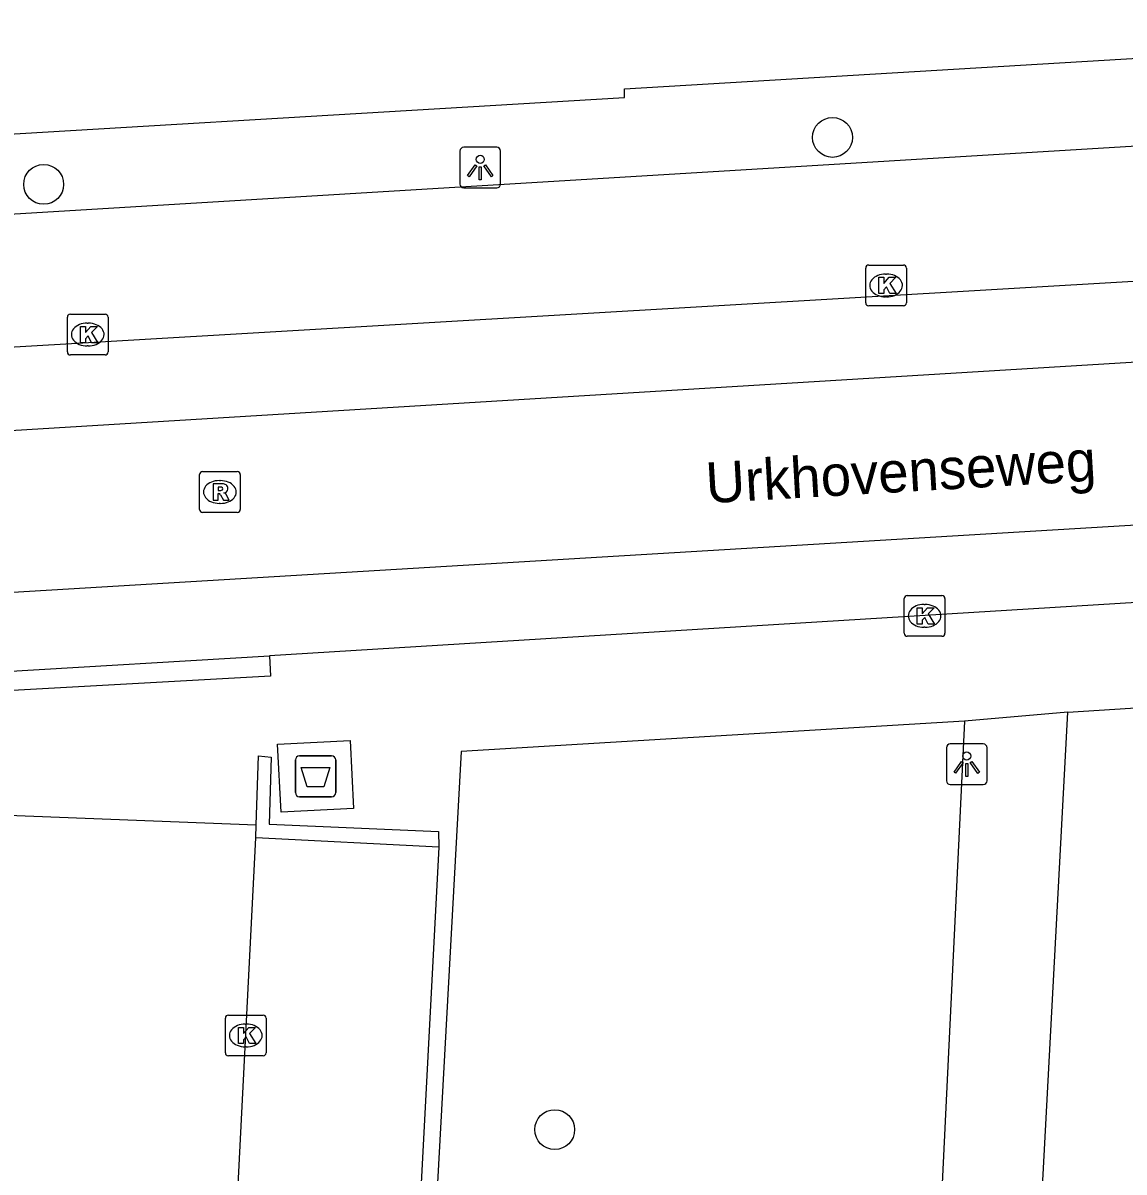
# Model space of a CAD drawing. Extents: x 162990 to 165007, y 383433 to 384336.
# Drawn here: x 164565.85 to 164592.86, y 384037.09 to 384065.27 of the extents above; entities that cross this region are included whole.
import ezdxf

# ---------------------------------------------------------------- set-up
doc = ezdxf.new("R2010")
doc.units = 0
for name, color, linetype in [('IMGEO_Afval_apart_plaats', 7, 'Continuous'), ('IMGEO_Boom', 7, 'Continuous'), ('IMGEO_Kolk', 7, 'Continuous'), ('IMGEO_Lichtpunt', 7, 'Continuous'), ('IMGEO_Muur', 7, 'Continuous'), ('IMGEO_Openbare_ruimte_label', 7, 'Continuous'), ('IMGEO_Rijbaan_lokaal_gesloten', 7, 'Continuous'), ('IMGEO_Rijbaan_lokaal_open', 7, 'Continuous'), ('IMGEO_Rioolput', 7, 'Continuous'), ('IMGEO_Voetpad_gesloten', 7, 'Continuous'), ('IMGEO_Voetpad_open', 7, 'Continuous')]:
    doc.layers.add(name, color=color, linetype=linetype)

msp = doc.modelspace()

# ---------------------------------------------------------------- linework, layer by layer
at = {"layer": 'IMGEO_Afval_apart_plaats'}
for p, q in [((164572.629, 384047.293), (164573.419, 384047.293)), ((164573.419, 384047.293), (164572.629, 384047.293)), ((164572.529, 384046.393), (164572.529, 384047.193)), ((164572.529, 384047.193), (164572.529, 384046.393)), ((164573.519, 384047.193), (164573.519, 384046.393)), ((164573.519, 384046.393), (164573.519, 384047.193)), ((164573.419, 384046.293), (164572.629, 384046.293)), ((164572.629, 384046.293), (164573.419, 384046.293))]:
    msp.add_line(p, q, dxfattribs=at)
msp.add_lwpolyline([(164572.672, 384047.007), (164573.376, 384047.007), (164573.227, 384046.537), (164572.821, 384046.537), (164572.672, 384047.007)], dxfattribs=at)
for centre, start, end in [((164572.629, 384047.193), 90, 180), ((164572.629, 384047.193), 90, 180), ((164573.419, 384047.193), 0, 90), ((164573.419, 384047.193), 360, 90), ((164572.629, 384046.393), 180, 270), ((164572.629, 384046.393), 180, 270), ((164573.419, 384046.393), 270, 0), ((164573.419, 384046.393), 270, 0)]:
    msp.add_arc(centre, 0.1, start, end, dxfattribs=at)
at = {"layer": 'IMGEO_Boom'}
for centre in [(164585.705, 384062.461), (164566.355, 384061.309), (164578.891, 384038.129)]:
    msp.add_circle(centre, 0.489, dxfattribs=at)
at = {"layer": 'IMGEO_Kolk'}
for p, q in [((164586.519, 384058.404), (164586.519, 384059.256)), ((164586.594, 384059.33), (164587.446, 384059.33)), ((164587.52, 384059.256), (164587.52, 384058.404)), ((164587.007, 384059.11), (164587.032, 384059.11)), ((164587.446, 384058.33), (164586.594, 384058.33)), ((164587.03, 384058.55), (164587.005, 384058.55)), ((164566.936, 384057.201), (164566.936, 384058.053)), ((164567.011, 384058.127), (164567.863, 384058.127)), ((164567.937, 384058.053), (164567.937, 384057.201)), ((164567.424, 384057.907), (164567.449, 384057.907)), ((164567.447, 384057.347), (164567.422, 384057.347)), ((164567.863, 384057.127), (164567.011, 384057.127)), ((164587.462, 384050.301), (164587.462, 384051.153)), ((164587.537, 384051.227), (164588.389, 384051.227)), ((164587.95, 384051.007), (164587.975, 384051.007)), ((164588.463, 384051.153), (164588.463, 384050.301)), ((164587.973, 384050.447), (164587.948, 384050.447)), ((164588.389, 384050.227), (164587.537, 384050.227)), ((164570.812, 384040.011), (164570.812, 384040.863)), ((164570.887, 384040.937), (164571.739, 384040.937)), ((164571.813, 384040.863), (164571.813, 384040.011)), ((164571.3, 384040.717), (164571.325, 384040.717)), ((164571.323, 384040.157), (164571.298, 384040.157)), ((164571.739, 384039.937), (164570.887, 384039.937))]:
    msp.add_line(p, q, dxfattribs=at)
for points in [[(164586.519, 384058.404), (164586.519, 384059.256)], [(164586.594, 384059.33), (164587.446, 384059.33)], [(164587.52, 384059.256), (164587.52, 384058.404)], [(164586.84, 384059.03), (164586.963, 384059.03), (164586.963, 384058.879), (164587.093, 384059.03), (164587.257, 384059.03), (164587.111, 384058.879), (164587.264, 384058.63), (164587.112, 384058.63), (164587.027, 384058.794), (164586.963, 384058.727), (164586.963, 384058.63), (164586.84, 384058.63), (164586.84, 384059.03)], [(164587.446, 384058.33), (164586.594, 384058.33)], [(164566.936, 384057.201), (164566.936, 384058.053)], [(164567.011, 384058.127), (164567.863, 384058.127)], [(164567.937, 384058.053), (164567.937, 384057.201)], [(164567.257, 384057.827), (164567.38, 384057.827), (164567.38, 384057.676), (164567.51, 384057.827), (164567.674, 384057.827), (164567.528, 384057.676), (164567.681, 384057.427), (164567.529, 384057.427), (164567.444, 384057.591), (164567.38, 384057.524), (164567.38, 384057.427), (164567.257, 384057.427), (164567.257, 384057.827)], [(164567.863, 384057.127), (164567.011, 384057.127)], [(164587.462, 384050.301), (164587.462, 384051.153)], [(164587.537, 384051.227), (164588.389, 384051.227)], [(164588.463, 384051.153), (164588.463, 384050.301)], [(164587.783, 384050.927), (164587.906, 384050.927), (164587.906, 384050.776), (164588.036, 384050.927), (164588.2, 384050.927), (164588.054, 384050.776), (164588.207, 384050.527), (164588.055, 384050.527), (164587.97, 384050.691), (164587.906, 384050.624), (164587.906, 384050.527), (164587.783, 384050.527), (164587.783, 384050.927)], [(164588.389, 384050.227), (164587.537, 384050.227)], [(164570.812, 384040.011), (164570.812, 384040.863)], [(164570.887, 384040.937), (164571.739, 384040.937)], [(164571.813, 384040.863), (164571.813, 384040.011)], [(164571.133, 384040.637), (164571.256, 384040.637), (164571.256, 384040.486), (164571.386, 384040.637), (164571.55, 384040.637), (164571.404, 384040.486), (164571.557, 384040.237), (164571.405, 384040.237), (164571.32, 384040.401), (164571.256, 384040.334), (164571.256, 384040.237), (164571.133, 384040.237), (164571.133, 384040.637)], [(164571.739, 384039.937), (164570.887, 384039.937)]]:
    msp.add_lwpolyline(points, dxfattribs=at)
for centre, start, end in [((164586.596, 384059.254), 91.552, 178.448), ((164586.596, 384059.254), 91.552, 178.448), ((164587.444, 384059.254), 1.552, 88.448), ((164587.444, 384059.254), 1.552, 88.448), ((164586.596, 384058.406), 181.552, 268.448), ((164586.596, 384058.406), 181.552, 268.448), ((164587.444, 384058.406), 271.552, 358.448), ((164587.444, 384058.406), 271.552, 358.448), ((164567.013, 384058.051), 91.552, 178.448), ((164567.013, 384058.051), 91.552, 178.448), ((164567.861, 384058.051), 1.552, 88.448), ((164567.861, 384058.051), 1.552, 88.448), ((164567.013, 384057.203), 181.552, 268.448), ((164567.013, 384057.203), 181.552, 268.448), ((164567.861, 384057.203), 271.552, 358.448), ((164567.861, 384057.203), 271.552, 358.448), ((164587.539, 384051.151), 91.552, 178.448), ((164587.539, 384051.151), 91.552, 178.448), ((164588.387, 384051.151), 1.552, 88.448), ((164588.387, 384051.151), 1.552, 88.448), ((164587.539, 384050.303), 181.552, 268.448), ((164587.539, 384050.303), 181.552, 268.448), ((164588.387, 384050.303), 271.552, 358.448), ((164588.387, 384050.303), 271.552, 358.448), ((164570.889, 384040.861), 91.552, 178.448), ((164570.889, 384040.861), 91.552, 178.448), ((164571.737, 384040.861), 1.552, 88.448), ((164571.737, 384040.861), 1.552, 88.448), ((164570.889, 384040.013), 181.552, 268.448), ((164570.889, 384040.013), 181.552, 268.448), ((164571.737, 384040.013), 271.552, 358.448), ((164571.737, 384040.013), 271.552, 358.448)]:
    msp.add_arc(centre, 0.0765, start, end, dxfattribs=at)
for centre, major_axis, ratio, start_param, end_param in [((164587.006, 384058.83), (-0.387, 0.002), 0.722429, 4.712389, 7.853982), ((164587.031, 384058.83), (-0.39, 0.002), 0.717154, 1.570796, 4.712389), ((164567.423, 384057.627), (-0.387, 0.002), 0.722429, 4.712389, 7.853982), ((164567.448, 384057.627), (-0.39, 0.002), 0.717154, 1.570796, 4.712389), ((164587.949, 384050.727), (-0.387, 0.002), 0.722429, 4.712389, 7.853982), ((164587.974, 384050.727), (-0.39, 0.002), 0.717154, 1.570796, 4.712389), ((164571.299, 384040.437), (-0.387, 0.002), 0.722429, 4.712389, 7.853982), ((164571.324, 384040.437), (-0.39, 0.002), 0.717154, 1.570796, 4.712389)]:
    msp.add_ellipse(centre, major_axis=major_axis, ratio=ratio, start_param=start_param, end_param=end_param, dxfattribs=at)
at = {"layer": 'IMGEO_Lichtpunt'}
for p, q in [((164576.565, 384062.124), (164576.565, 384061.317)), ((164576.565, 384062.124), (164576.565, 384061.317)), ((164577.467, 384062.219), (164576.659, 384062.219)), ((164577.467, 384062.219), (164576.659, 384062.219)), ((164577.561, 384061.317), (164577.561, 384062.124)), ((164577.561, 384061.317), (164577.561, 384062.124)), ((164576.659, 384061.223), (164577.467, 384061.223)), ((164576.659, 384061.223), (164577.467, 384061.223)), ((164589.401, 384047.588), (164588.593, 384047.588)), ((164589.401, 384047.588), (164588.593, 384047.588)), ((164588.499, 384047.493), (164588.499, 384046.686)), ((164588.499, 384047.493), (164588.499, 384046.686)), ((164589.495, 384046.686), (164589.495, 384047.493)), ((164589.495, 384046.686), (164589.495, 384047.493)), ((164588.593, 384046.592), (164589.401, 384046.592)), ((164588.593, 384046.592), (164589.401, 384046.592))]:
    msp.add_line(p, q, dxfattribs=at)
for points in [[(164576.939, 384061.788), (164576.978, 384061.76), (164576.79, 384061.498), (164576.752, 384061.525), (164576.939, 384061.788)], [(164577.041, 384061.74), (164577.088, 384061.74), (164577.088, 384061.418), (164577.041, 384061.418), (164577.041, 384061.74)], [(164577.151, 384061.76), (164577.189, 384061.787), (164577.376, 384061.525), (164577.337, 384061.497), (164577.151, 384061.76)], [(164588.873, 384047.157), (164588.912, 384047.129), (164588.724, 384046.867), (164588.686, 384046.894), (164588.873, 384047.157)], [(164588.975, 384047.109), (164589.022, 384047.109), (164589.022, 384046.787), (164588.975, 384046.787), (164588.975, 384047.109)], [(164589.085, 384047.129), (164589.123, 384047.156), (164589.31, 384046.894), (164589.271, 384046.866), (164589.085, 384047.129)]]:
    msp.add_lwpolyline(points, dxfattribs=at)
for centre in [(164577.064, 384061.922), (164588.998, 384047.291)]:
    msp.add_circle(centre, 0.0994, dxfattribs=at)
for centre, start, end in [((164576.659, 384062.124), 90, 180), ((164576.659, 384062.124), 90, 180), ((164577.467, 384062.124), 0, 90), ((164577.467, 384062.124), 0, 90), ((164576.659, 384061.317), 180, 270), ((164576.659, 384061.317), 180, 270), ((164577.467, 384061.317), 270, 0), ((164577.467, 384061.317), 270, 360), ((164588.593, 384047.493), 90, 180), ((164588.593, 384047.493), 90, 180), ((164589.401, 384047.493), 0, 90), ((164589.401, 384047.493), 0, 90), ((164588.593, 384046.686), 180, 270), ((164588.593, 384046.686), 180, 270), ((164589.401, 384046.686), 270, 0), ((164589.401, 384046.686), 270, 360)]:
    msp.add_arc(centre, 0.0946, start, end, dxfattribs=at)
at = {"layer": 'IMGEO_Muur'}
for points in [[(164571.57, 384045.602), (164571.626, 384047.297), (164571.934, 384047.265), (164571.885, 384045.62), (164576.037, 384045.442), (164576.047, 384045.052)], [(164571.559, 384045.286), (164571.57, 384045.602)], [(164576.047, 384045.052), (164571.559, 384045.286)]]:
    msp.add_lwpolyline(points, dxfattribs=at)
at = {"layer": 'IMGEO_Rijbaan_lokaal_gesloten'}
for points in [[(164475.262, 384051.966), (164481.169, 384052.344), (164487.308, 384052.71), (164500.012, 384053.472), (164636.553, 384061.483), (164655.82, 384062.938), (164690.033, 384064.795), (164694.274, 384065.267)], [(164433.007, 384050.304), (164435.744, 384049.633), (164439.168, 384048.925), (164444.386, 384048.405), (164449.061, 384048.287), (164454.54, 384048.571), (164467.904, 384049.326), (164694.411, 384063.128)], [(164694.664, 384059.164), (164610.336, 384053.978), (164518.813, 384048.5), (164493.123, 384046.989), (164459.498, 384045.005), (164450.148, 384044.438), (164443.158, 384044.627), (164439.286, 384044.958), (164436.405, 384045.336), (164432.284, 384046.33)], [(164648.852, 384054.484), (164571.897, 384049.751)], [(164565.274, 384049.357), (164571.897, 384049.751)]]:
    msp.add_lwpolyline(points, dxfattribs=at)
at = {"layer": 'IMGEO_Rijbaan_lokaal_open'}
for points in [[(164565.483, 384045.84), (164571.57, 384045.602)], [(164569.969, 384014.128), (164571.559, 384045.286)]]:
    msp.add_lwpolyline(points, dxfattribs=at)
at = {"layer": 'IMGEO_Rioolput'}
for p, q in [((164570.176, 384053.339), (164570.176, 384054.191)), ((164570.251, 384054.265), (164571.103, 384054.265)), ((164571.177, 384054.191), (164571.177, 384053.339)), ((164570.664, 384054.045), (164570.689, 384054.045)), ((164571.103, 384053.265), (164570.251, 384053.265)), ((164570.687, 384053.485), (164570.662, 384053.485))]:
    msp.add_line(p, q, dxfattribs=at)
for points in [[(164570.176, 384053.339), (164570.176, 384054.191)], [(164570.251, 384054.265), (164571.103, 384054.265)], [(164571.177, 384054.191), (164571.177, 384053.339)], [(164570.765, 384053.963), (164570.513, 384053.965), (164570.513, 384053.565)], [(164570.691, 384053.884), (164570.637, 384053.884), (164570.637, 384053.803)], [(164570.637, 384053.803), (164570.689, 384053.803)], [(164570.513, 384053.565), (164570.637, 384053.565), (164570.637, 384053.727), (164570.648, 384053.727)], [(164570.695, 384053.698), (164570.766, 384053.565), (164570.906, 384053.565), (164570.841, 384053.691)], [(164571.103, 384053.265), (164570.251, 384053.265)]]:
    msp.add_lwpolyline(points, dxfattribs=at)
for centre, radius, start, end in [((164570.253, 384054.189), 0.0765, 91.552, 178.448), ((164570.253, 384054.189), 0.0765, 91.552, 178.448), ((164571.101, 384054.189), 0.0765, 1.552, 88.448), ((164571.101, 384054.189), 0.0765, 1.552, 88.448), ((164570.673, 384053.992), 0.19, 274.7715, 282.9687), ((164570.697, 384053.788), 0.0964, 77.0061, 93.1865), ((164570.711, 384053.845), 0.0378, 276.6634, 79.6772), ((164570.764, 384053.853), 0.109, 350.3612, 89.416), ((164570.762, 384053.853), 0.112, 277.5842, 350.9817), ((164570.647, 384053.674), 0.0533, 26.0293, 88.6989), ((164570.746, 384053.638), 0.108, 29.5134, 73.7905), ((164570.253, 384053.341), 0.0765, 181.552, 268.448), ((164570.253, 384053.341), 0.0765, 181.552, 268.448), ((164571.101, 384053.341), 0.0765, 271.552, 358.448), ((164571.101, 384053.341), 0.0765, 271.552, 358.448)]:
    msp.add_arc(centre, radius, start, end, dxfattribs=at)
for centre, major_axis, ratio, start_param, end_param in [((164570.663, 384053.765), (-0.387, 0.002), 0.722429, 4.712389, 7.853982), ((164570.688, 384053.765), (-0.39, 0.002), 0.717154, 1.570796, 4.712389)]:
    msp.add_ellipse(centre, major_axis=major_axis, ratio=ratio, start_param=start_param, end_param=end_param, dxfattribs=at)
at = {"layer": 'IMGEO_Voetpad_gesloten'}
msp.add_lwpolyline([(164573.87, 384047.675), (164573.956, 384046.004), (164572.177, 384045.912), (164572.091, 384047.583), (164573.87, 384047.675)], dxfattribs=at)
at = {"layer": 'IMGEO_Voetpad_open'}
for points in [[(164560.557, 384062.249), (164580.599, 384063.436), (164580.599, 384063.656), (164600.028, 384064.811)], [(164600.181, 384062.672), (164560.654, 384060.277)], [(164591.481, 384048.37), (164609.937, 384049.54), (164613.969, 384049.786), (164647.086, 384051.835)], [(164571.897, 384049.751), (164571.921, 384049.246), (164565.297, 384048.88), (164565.274, 384049.357)], [(164588.942, 384048.142), (164576.598, 384047.401), (164575.66, 384030.425), (164577.74, 384030.333)], [(164588.942, 384048.142), (164588.06, 384029.875)], [(164591.481, 384048.37), (164588.942, 384048.142)], [(164590.48, 384029.682), (164591.481, 384048.37)], [(164576.047, 384045.052), (164574.411, 384013.969), (164569.969, 384014.128)]]:
    msp.add_lwpolyline(points, dxfattribs=at)

# ---------------------------------------------------------------- texts
at = {"layer": 'IMGEO_Openbare_ruimte_label'}
msp.add_text('Urkhovenseweg', height=1, rotation=3.3261, dxfattribs=at).set_placement((164582.623, 384053.487))

doc.saveas('drawing.dxf')
